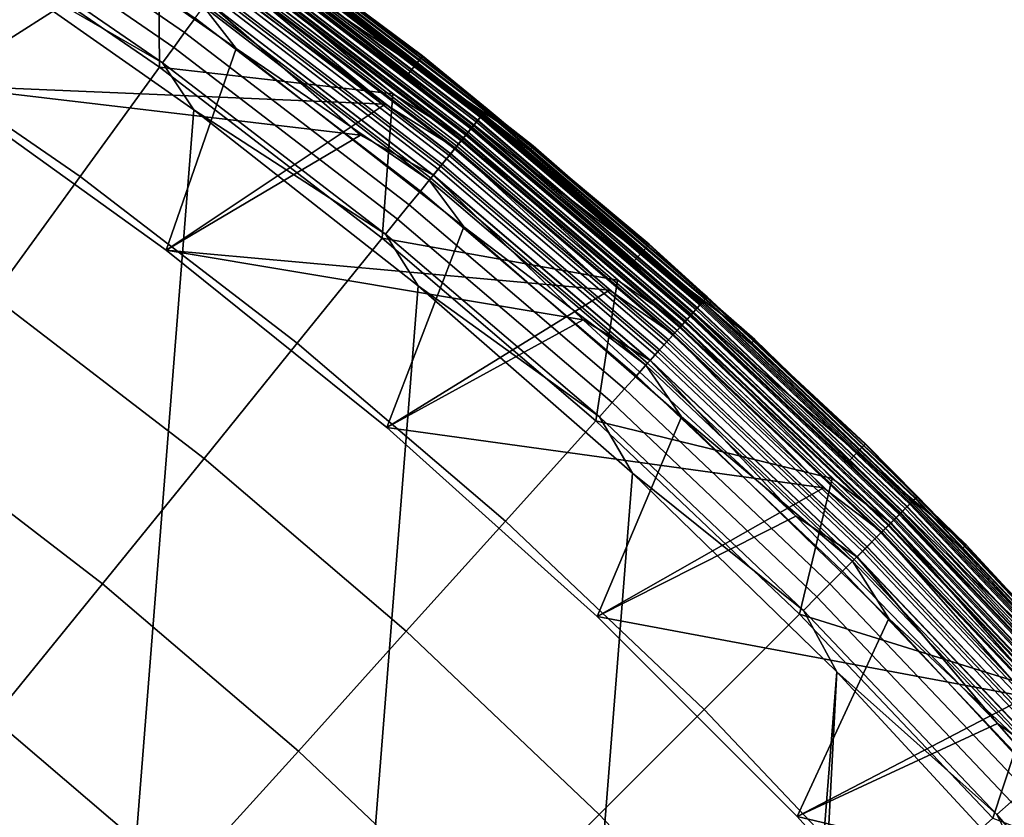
# Model space of a CAD drawing. Header units: metres. Extents: x -167 to 28, y -50 to 27.
# Tile 329 of 331: x 15 to 20, y 18 to 22. Entities that reach past the tile are written whole.
import ezdxf

# ---------------------------------------------------------------- set-up
doc = ezdxf.new("R2010")
doc.units = ezdxf.units.M
doc.layers.add('solid_12_065_011_XXX', color=7, linetype='CONTINUOUS')

msp = doc.modelspace()

# ---------------------------------------------------------------- linework, layer by layer
at = {"layer": 'solid_12_065_011_XXX'}
for points in [[(17.531687, 21.184193, 24), (16.31941, 22.006746, 0.996509), (15.125033, 22.84411, 0.996509), (16.379061, 22.087473, 24)], [(14.688118, 22.617718, 0.291271), (15.851708, 21.818005, 0.291271), (15.799999, 21.746834, 0.25177), (14.640204, 22.543938, 0.25177)], [(14.640204, 22.543938, 0.25177), (15.799999, 21.746834, 0.25177), (15.745872, 21.672335, 0.223141), (14.590051, 22.466709, 0.223141)], [(14.590051, 22.466709, 0.223141), (15.745872, 21.672335, 0.223141), (15.690114, 21.595589, 0.205801), (14.538385, 22.38715, 0.205801)], [(16.056915, 21.666533, 24.5), (14.880541, 22.490723, 24.5), (14.567124, 21.484945, 24.5), (15.708965, 20.664762, 24.5)], [(15.893111, 21.87499, 24.494911), (14.880541, 22.490723, 24.5), (16.056915, 21.666533, 24.5)], [(16.980307, 21.628082, 111.80262), (15.805146, 22.501158, 111.80262), (15.734591, 22.400763, 125.863533), (16.90451, 21.531582, 125.863533)], [(16.160589, 22.243143, 111.755402), (15.805146, 22.501158, 111.80262), (16.980307, 21.628082, 111.80262)], [(16.981926, 21.630167, 25.5), (15.806654, 22.503326, 25.5), (15.806654, 22.503326, 110.5), (16.981926, 21.630167, 110.5)], [(16.161156, 22.243923, 110.570518), (16.981926, 21.630167, 110.5), (15.806654, 22.503326, 110.5)], [(16.161102, 22.243851, 25.428843), (15.806654, 22.503326, 25.5), (16.981926, 21.630167, 25.5)], [(14.158563, 21.802275, 129.094391), (15.280202, 21.031393, 129.094391), (15.674338, 21.573875, 127.764793), (14.523767, 22.364641, 127.764793)], [(14.523767, 22.364641, 127.764793), (15.674338, 21.573875, 127.764793), (15.669181, 22.307642, 126.423683)], [(14.538385, 22.38715, 0.205801), (15.690114, 21.595589, 0.205801), (14.686287, 22.175152, 0.2)], [(16.085651, 22.139999, 126.006737), (16.90451, 21.531582, 125.863533), (15.734591, 22.400763, 125.863533)], [(16.052034, 22.093731, 126.288391), (15.669181, 22.307642, 126.423683), (15.674338, 21.573875, 127.764793), (16.834238, 21.442074, 126.423683)], [(13.382609, 22.242073, 111), (14.567173, 21.484909, 111), (15.520396, 22.093376, 111)], [(14.567173, 21.484909, 25), (13.382609, 22.242073, 25), (15.520396, 22.093376, 25)], [(15.634249, 22.254601, 111.5), (16.796665, 21.390862, 111.5), (14.567137, 21.484938, 111.5), (13.382637, 22.242056, 111.5)], [(16.013731, 22.041008, 111.503677), (16.796665, 21.390862, 111.5), (15.634249, 22.254601, 111.5)], [(17.269125, 21.325594, 111.624825), (16.129364, 22.200165, 111.624825), (16.143791, 22.220022, 111.665352), (17.284573, 21.344669, 111.665352)], [(17.282913, 21.342619, 24.07052), (16.142241, 22.217888, 24.07052), (16.133368, 22.205677, 24.140318), (17.273413, 21.330889, 24.140318)], [(16.152178, 22.231565, 25.359066), (17.293552, 21.355759, 25.359066), (17.277838, 21.336353, 25.292162), (16.137501, 22.211365, 25.292162)], [(17.293665, 21.355898, 110.64032), (16.152285, 22.231712, 110.64032), (16.137657, 22.21158, 110.707253), (17.278006, 21.336561, 110.707253)], [(17.282913, 21.342619, 24.07052), (16.361183, 22.063383, 24), (16.142241, 22.217888, 24.07052)], [(17.284573, 21.344669, 111.665352), (16.143791, 22.220022, 111.665352), (16.154285, 22.234468, 111.709244), (17.295809, 21.358545, 111.709244)], [(16.161102, 22.243851, 25.428843), (17.303108, 21.367559, 25.428843), (17.293552, 21.355759, 25.359066), (16.152178, 22.231565, 25.359066)], [(17.303165, 21.36763, 110.570518), (16.161156, 22.243923, 110.570518), (16.152285, 22.231712, 110.64032), (17.293665, 21.355898, 110.64032)], [(17.295809, 21.358545, 111.709244), (16.154285, 22.234468, 111.709244), (16.160589, 22.243143, 111.755402), (17.302557, 21.366879, 111.755402)], [(17.302557, 21.366879, 111.755402), (16.160589, 22.243143, 111.755402), (16.980307, 21.628082, 111.80262)], [(16.161102, 22.243851, 25.428843), (16.981926, 21.630167, 25.5), (17.303108, 21.367559, 25.428843)], [(17.303165, 21.36763, 110.570518), (16.981926, 21.630167, 110.5), (16.161156, 22.243923, 110.570518)], [(15.845693, 21.362082, 0.2), (12.287968, -23.588774, 0.2), (11.015003, -24.209381, 0.2), (14.686287, 22.175152, 0.2)], [(15.690114, 21.595589, 0.205801), (15.845693, 21.362082, 0.2), (14.686287, 22.175152, 0.2)], [(17.227243, 21.273874, 111.55777), (16.090246, 22.146324, 111.55777), (16.111366, 22.175392, 111.588661), (17.249857, 21.301798, 111.588661)], [(16.117373, 22.183659, 25.2295), (17.256287, 21.30974, 25.2295), (17.229338, 21.276459, 25.172354), (16.092201, 22.149015, 25.172354)], [(17.256506, 21.310009, 110.769958), (16.117577, 22.183941, 110.769958), (16.092449, 22.149355, 110.827164), (17.229603, 21.276787, 110.827164)], [(17.257753, 21.31155, 24.207253), (16.118742, 22.185545, 24.207253), (16.09866, 22.157906, 24.26996), (17.236252, 21.285, 24.26996)], [(17.249857, 21.301798, 111.588661), (16.111366, 22.175392, 111.588661), (16.129364, 22.200165, 111.624825), (17.269125, 21.325594, 111.624825)], [(16.137501, 22.211365, 25.292162), (17.277838, 21.336353, 25.292162), (17.256287, 21.30974, 25.2295), (16.117373, 22.183659, 25.2295)], [(17.278006, 21.336561, 110.707253), (16.137657, 22.21158, 110.707253), (16.117577, 22.183941, 110.769958), (17.256506, 21.310009, 110.769958)], [(17.273413, 21.330889, 24.140318), (16.133368, 22.205677, 24.140318), (16.118742, 22.185545, 24.207253), (17.257753, 21.31155, 24.207253)], [(17.209349, 21.251776, 24.32716), (16.073532, 22.12332, 24.32716), (16.043871, 22.082495, 24.377687), (17.177593, 21.212561, 24.377687)], [(16.072882, 22.122425, 0.714617), (17.208652, 21.250917, 0.714617), (17.183626, 21.220011, 0.626765), (16.049507, 22.090252, 0.626765)], [(17.208584, 21.25083, 126.148933), (16.072817, 22.122334, 126.148933), (16.052034, 22.093731, 126.288391), (17.186333, 21.223352, 126.288391)], [(16.092201, 22.149015, 25.172354), (17.229338, 21.276459, 25.172354), (17.197538, 21.237192, 25.121891), (16.062502, 22.108137, 25.121891)], [(17.229603, 21.276787, 110.827164), (16.092449, 22.149355, 110.827164), (16.062788, 22.10853, 110.877686), (17.197845, 21.23757, 110.877686)], [(17.201853, 21.242519, 111.532928), (16.06653, 22.113682, 111.532928), (16.090246, 22.146324, 111.55777), (17.227243, 21.273874, 111.55777)], [(17.222324, 21.267799, 126.006737), (16.085651, 22.139999, 126.006737), (16.072817, 22.122334, 126.148933), (17.208584, 21.25083, 126.148933)], [(16.089874, 22.145811, 0.806616), (17.226845, 21.273382, 0.806616), (17.208652, 21.250917, 0.714617), (16.072882, 22.122425, 0.714617)], [(17.236252, 21.285, 24.26996), (16.09866, 22.157906, 24.26996), (16.073532, 22.12332, 24.32716), (17.209349, 21.251776, 24.32716)], [(17.222324, 21.267799, 126.006737), (16.90451, 21.531582, 125.863533), (16.085651, 22.139999, 126.006737)], [(16.100235, 22.160074, 0.901425), (17.23794, 21.287083, 0.901425), (17.226845, 21.273382, 0.806616), (16.089874, 22.145811, 0.806616)], [(16.100235, 22.160074, 0.901425), (16.31941, 22.006746, 0.996509), (17.23794, 21.287083, 0.901425)], [(15.912027, 21.901026, 110.994911), (15.520396, 22.093376, 111), (14.567173, 21.484909, 111), (16.674334, 21.235975, 111)], [(15.911654, 21.900513, 25.004999), (16.674334, 21.235975, 25), (14.567173, 21.484909, 25), (15.520396, 22.093376, 25)], [(17.177593, 21.212561, 24.377687), (16.043871, 22.082495, 24.377687), (16.010283, 22.036263, 24.420511), (17.14163, 21.16815, 24.420511)], [(17.145321, 21.172709, 111.503677), (16.013731, 22.041008, 111.503677), (16.040812, 22.078283, 111.51474), (17.174316, 21.208513, 111.51474)], [(16.049507, 22.090252, 0.626765), (17.183626, 21.220011, 0.626765), (17.152128, 21.181116, 0.544336), (16.020088, 22.049761, 0.544336)], [(16.062502, 22.108137, 25.121891), (17.197538, 21.237192, 25.121891), (17.161541, 21.192739, 25.079142), (16.028881, 22.061861, 25.079142)], [(17.197845, 21.23757, 110.877686), (16.062788, 22.10853, 110.877686), (16.029198, 22.062298, 110.920509), (17.161882, 21.193159, 110.920509)], [(17.174316, 21.208513, 111.51474), (16.040812, 22.078283, 111.51474), (16.06653, 22.113682, 111.532928), (17.201853, 21.242519, 111.532928)], [(17.186333, 21.223352, 126.288391), (16.052034, 22.093731, 126.288391), (16.834238, 21.442074, 126.423683)], [(16.361183, 22.063383, 24), (17.512352, 21.161251, 24), (17.531687, 21.184193, 24), (16.379061, 22.087473, 24)], [(17.14163, 21.16815, 24.420511), (16.010283, 22.036263, 24.420511), (15.97345, 21.985567, 24.454756), (17.102194, 21.119452, 24.454756)], [(16.020088, 22.049761, 0.544336), (17.152128, 21.181116, 0.544336), (17.114618, 21.134794, 0.468529), (15.985054, 22.001539, 0.468529)], [(16.028881, 22.061861, 25.079142), (17.161541, 21.192739, 25.079142), (17.12208, 21.144007, 25.044977), (15.992022, 22.011129, 25.044977)], [(17.161882, 21.193159, 110.920509), (16.029198, 22.062298, 110.920509), (15.992366, 22.011602, 110.954758), (17.122446, 21.144461, 110.954758)], [(17.145321, 21.172709, 111.503677), (16.796665, 21.390862, 111.5), (16.013731, 22.041008, 111.503677)], [(17.282913, 21.342619, 24.07052), (17.512352, 21.161251, 24), (16.361183, 22.063383, 24)], [(17.102194, 21.119452, 24.454756), (15.97345, 21.985567, 24.454756), (15.934125, 21.931442, 24.479727), (17.060091, 21.067457, 24.479727)], [(15.985054, 22.001539, 0.468529), (17.114618, 21.134794, 0.468529), (17.071642, 21.08172, 0.400443), (15.944913, 21.946289, 0.400443)], [(15.992022, 22.011129, 25.044977), (17.12208, 21.144007, 25.044977), (17.079956, 21.09199, 25.020092), (15.952679, 21.956978, 25.020092)], [(17.122446, 21.144461, 110.954758), (15.992366, 22.011602, 110.954758), (15.953041, 21.957478, 110.979729), (17.080343, 21.092468, 110.979729)], [(18.634109, 20.221277, 24), (17.467533, 21.106998, 0.996509), (16.31941, 22.006746, 0.996509), (17.531687, 21.184193, 24)], [(17.23794, 21.287083, 0.901425), (16.31941, 22.006746, 0.996509), (17.467533, 21.106998, 0.996509)], [(17.060091, 21.067457, 24.479727), (15.934125, 21.931442, 24.479727), (15.893111, 21.87499, 24.494911), (17.016178, 21.013231, 24.494911)], [(15.944913, 21.946289, 0.400443), (17.071642, 21.08172, 0.400443), (17.023819, 21.022667, 0.34107), (15.900248, 21.884813, 0.34107)], [(15.952679, 21.956978, 25.020092), (17.079956, 21.09199, 25.020092), (17.036032, 21.037746, 25.004999), (15.911654, 21.900513, 25.004999)], [(17.080343, 21.092468, 110.979729), (15.953041, 21.957478, 110.979729), (15.912027, 21.901026, 110.994911), (17.036432, 21.03824, 110.994911)], [(15.900248, 21.884813, 0.34107), (17.023819, 21.022667, 0.34107), (16.971849, 20.95849, 0.291271), (15.851708, 21.818005, 0.291271)], [(17.016178, 21.013231, 24.494911), (15.893111, 21.87499, 24.494911), (16.056915, 21.666533, 24.5)], [(15.911654, 21.900513, 25.004999), (17.036032, 21.037746, 25.004999), (16.674334, 21.235975, 25)], [(17.036432, 21.03824, 110.994911), (15.912027, 21.901026, 110.994911), (16.674334, 21.235975, 111)], [(13.75728, 21.184353, 130.388458), (14.84713, 20.43532, 130.388458), (15.280202, 21.031393, 129.094391), (14.158563, 21.802275, 129.094391)], [(15.851708, 21.818005, 0.291271), (16.971849, 20.95849, 0.291271), (16.916487, 20.890121, 0.25177), (15.799999, 21.746834, 0.25177)], [(15.799999, 21.746834, 0.25177), (16.916487, 20.890121, 0.25177), (16.858536, 20.818558, 0.223141), (15.745872, 21.672335, 0.223141)], [(15.745872, 21.672335, 0.223141), (16.858536, 20.818558, 0.223141), (16.798838, 20.744837, 0.205801), (15.690114, 21.595589, 0.205801)], [(17.187574, 20.781013, 24.5), (16.056915, 21.666533, 24.5), (15.708965, 20.664762, 24.5), (16.804705, 19.783981, 24.5)], [(17.016178, 21.013231, 24.494911), (16.056915, 21.666533, 24.5), (17.187574, 20.781013, 24.5)], [(15.690114, 21.595589, 0.205801), (16.798838, 20.744837, 0.205801), (15.845693, 21.362082, 0.2)], [(18.107334, 20.693699, 111.80262), (16.980307, 21.628082, 111.80262), (16.90451, 21.531582, 125.863533), (18.026514, 20.601366, 125.863533)], [(17.302557, 21.366879, 111.755402), (16.980307, 21.628082, 111.80262), (18.107334, 20.693699, 111.80262)], [(18.109062, 20.695696, 25.5), (16.981926, 21.630167, 25.5), (16.981926, 21.630167, 110.5), (18.109062, 20.695696, 110.5)], [(17.303165, 21.36763, 110.570518), (18.109062, 20.695696, 110.5), (16.981926, 21.630167, 110.5)], [(17.303108, 21.367559, 25.428843), (16.981926, 21.630167, 25.5), (18.109062, 20.695696, 25.5)], [(15.280202, 21.031393, 129.094391), (16.359959, 20.202866, 129.094391), (16.781946, 20.723978, 127.764793), (15.674338, 21.573875, 127.764793)], [(15.674338, 21.573875, 127.764793), (16.781946, 20.723978, 127.764793), (16.834238, 21.442074, 126.423683)], [(15.708965, 20.664762, 24.5), (14.567124, 21.484945, 24.5), (14.567173, 21.484909, 25), (15.708934, 20.664787, 25)], [(14.567137, 21.484938, 111.5), (15.70893, 20.664789, 111.5), (15.708934, 20.664787, 111), (14.567173, 21.484909, 111)], [(16.796665, 21.390862, 111.5), (15.70893, 20.664789, 111.5), (14.567137, 21.484938, 111.5)], [(14.567173, 21.484909, 111), (15.708934, 20.664787, 111), (16.674334, 21.235975, 111)], [(15.708934, 20.664787, 25), (14.567173, 21.484909, 25), (16.674334, 21.235975, 25)], [(17.222324, 21.267799, 126.006737), (18.026514, 20.601366, 125.863533), (16.90451, 21.531582, 125.863533)], [(17.186333, 21.223352, 126.288391), (16.834238, 21.442074, 126.423683), (16.781946, 20.723978, 127.764793), (17.951578, 20.515726, 126.423683)], [(17.145321, 21.172709, 111.503677), (17.911484, 20.466452, 111.5), (15.70893, 20.664789, 111.5), (16.796665, 21.390862, 111.5)], [(16.960054, 20.48856, 0.2), (13.526011, -22.901344, 0.2), (12.287968, -23.588774, 0.2), (15.845693, 21.362082, 0.2)], [(16.798838, 20.744837, 0.205801), (16.960054, 20.48856, 0.2), (15.845693, 21.362082, 0.2)], [(18.361555, 20.392572, 111.624825), (17.269125, 21.325594, 111.624825), (17.284573, 21.344669, 111.665352), (18.377977, 20.410812, 111.665352)], [(18.376213, 20.408854, 24.07052), (17.282913, 21.342619, 24.07052), (17.273413, 21.330889, 24.140318), (18.366114, 20.397635, 24.140318)], [(17.293552, 21.355759, 25.359066), (18.387526, 20.421417, 25.359066), (18.370817, 20.402861, 25.292162), (17.277838, 21.336353, 25.292162)], [(18.387648, 20.421551, 110.64032), (17.293665, 21.355898, 110.64032), (17.278006, 21.336561, 110.707253), (18.370996, 20.403059, 110.707253)], [(18.376213, 20.408854, 24.07052), (17.512352, 21.161251, 24), (17.282913, 21.342619, 24.07052)], [(18.377977, 20.410812, 111.665352), (17.284573, 21.344669, 111.665352), (17.295809, 21.358545, 111.709244), (18.389927, 20.424082, 111.709244)], [(17.303108, 21.367559, 25.428843), (18.397686, 20.432701, 25.428843), (18.387526, 20.421417, 25.359066), (17.293552, 21.355759, 25.359066)], [(18.397747, 20.432768, 110.570518), (17.303165, 21.36763, 110.570518), (17.293665, 21.355898, 110.64032), (18.387648, 20.421551, 110.64032)], [(18.389927, 20.424082, 111.709244), (17.295809, 21.358545, 111.709244), (17.302557, 21.366879, 111.755402), (18.3971, 20.432051, 111.755402)], [(18.3971, 20.432051, 111.755402), (17.302557, 21.366879, 111.755402), (18.107334, 20.693699, 111.80262)], [(17.303108, 21.367559, 25.428843), (18.109062, 20.695696, 25.5), (18.397686, 20.432701, 25.428843)], [(18.397747, 20.432768, 110.570518), (18.109062, 20.695696, 110.5), (17.303165, 21.36763, 110.570518)], [(18.317022, 20.343115, 111.55777), (17.227243, 21.273874, 111.55777), (17.249857, 21.301798, 111.588661), (18.341066, 20.369818, 111.588661)], [(17.256287, 21.30974, 25.2295), (18.347902, 20.377411, 25.2295), (18.319248, 20.345587, 25.172354), (17.229338, 21.276459, 25.172354)], [(18.348135, 20.377668, 110.769958), (17.256506, 21.310009, 110.769958), (17.229603, 21.276787, 110.827164), (18.31953, 20.3459, 110.827164)], [(18.349463, 20.379143, 24.207253), (17.257753, 21.31155, 24.207253), (17.236252, 21.285, 24.26996), (18.326601, 20.353754, 24.26996)], [(18.341066, 20.369818, 111.588661), (17.249857, 21.301798, 111.588661), (17.269125, 21.325594, 111.624825), (18.361555, 20.392572, 111.624825)], [(17.277838, 21.336353, 25.292162), (18.370817, 20.402861, 25.292162), (18.347902, 20.377411, 25.2295), (17.256287, 21.30974, 25.2295)], [(18.370996, 20.403059, 110.707253), (17.278006, 21.336561, 110.707253), (17.256506, 21.310009, 110.769958), (18.348135, 20.377668, 110.769958)], [(18.366114, 20.397635, 24.140318), (17.273413, 21.330889, 24.140318), (17.257753, 21.31155, 24.207253), (18.349463, 20.379143, 24.207253)], [(18.260746, 20.280615, 111.51474), (17.174316, 21.208513, 111.51474), (17.201853, 21.242519, 111.532928), (18.290026, 20.313131, 111.532928)], [(18.297997, 20.321983, 24.32716), (17.209349, 21.251776, 24.32716), (17.177593, 21.212561, 24.377687), (18.264231, 20.284483, 24.377687)], [(17.208652, 21.250917, 0.714617), (18.297256, 20.321161, 0.714617), (18.270647, 20.291609, 0.626765), (17.183626, 21.220011, 0.626765)], [(18.297182, 20.321079, 126.148933), (17.208584, 21.25083, 126.148933), (17.186333, 21.223352, 126.288391), (18.273523, 20.294804, 126.288391)], [(17.229338, 21.276459, 25.172354), (18.319248, 20.345587, 25.172354), (18.285439, 20.308039, 25.121891), (17.197538, 21.237192, 25.121891)], [(18.31953, 20.3459, 110.827164), (17.229603, 21.276787, 110.827164), (17.197845, 21.23757, 110.877686), (18.285765, 20.308399, 110.877686)], [(18.290026, 20.313131, 111.532928), (17.201853, 21.242519, 111.532928), (17.227243, 21.273874, 111.55777), (18.317022, 20.343115, 111.55777)], [(18.311792, 20.337305, 126.006737), (17.222324, 21.267799, 126.006737), (17.208584, 21.25083, 126.148933), (18.297182, 20.321079, 126.148933)], [(17.226845, 21.273382, 0.806616), (18.316599, 20.342646, 0.806616), (18.297256, 20.321161, 0.714617), (17.208652, 21.250917, 0.714617)], [(18.326601, 20.353754, 24.26996), (17.236252, 21.285, 24.26996), (17.209349, 21.251776, 24.32716), (18.297997, 20.321983, 24.32716)], [(18.311792, 20.337305, 126.006737), (18.026514, 20.601366, 125.863533), (17.222324, 21.267799, 126.006737)], [(17.23794, 21.287083, 0.901425), (18.328396, 20.355745, 0.901425), (18.316599, 20.342646, 0.806616), (17.226845, 21.273382, 0.806616)], [(17.23794, 21.287083, 0.901425), (17.467533, 21.106998, 0.996509), (18.328396, 20.355745, 0.901425)], [(17.036432, 21.03824, 110.994911), (16.674334, 21.235975, 111), (15.708934, 20.664787, 111), (17.780979, 20.318384, 111)], [(17.036032, 21.037746, 25.004999), (17.780979, 20.318384, 25), (15.708934, 20.664787, 25), (16.674334, 21.235975, 25)], [(17.161541, 21.192739, 25.079142), (18.247166, 20.26553, 25.079142), (18.205206, 20.218929, 25.044977), (17.12208, 21.144007, 25.044977)], [(18.247526, 20.265932, 110.920509), (17.161882, 21.193159, 110.920509), (17.122446, 21.144461, 110.954758), (18.205597, 20.219364, 110.954758)], [(18.264231, 20.284483, 24.377687), (17.177593, 21.212561, 24.377687), (17.14163, 21.16815, 24.420511), (18.225992, 20.242016, 24.420511)], [(18.229918, 20.246376, 111.503677), (17.145321, 21.172709, 111.503677), (17.174316, 21.208513, 111.51474), (18.260746, 20.280615, 111.51474)], [(17.183626, 21.220011, 0.626765), (18.270647, 20.291609, 0.626765), (18.237156, 20.254414, 0.544336), (17.152128, 21.181116, 0.544336)], [(17.197538, 21.237192, 25.121891), (18.285439, 20.308039, 25.121891), (18.247166, 20.26553, 25.079142), (17.161541, 21.192739, 25.079142)], [(18.285765, 20.308399, 110.877686), (17.197845, 21.23757, 110.877686), (17.161882, 21.193159, 110.920509), (18.247526, 20.265932, 110.920509)], [(18.273523, 20.294804, 126.288391), (17.186333, 21.223352, 126.288391), (17.951578, 20.515726, 126.423683)], [(17.12208, 21.144007, 25.044977), (18.205206, 20.218929, 25.044977), (18.160418, 20.169188, 25.020092), (17.079956, 21.09199, 25.020092)], [(18.205597, 20.219364, 110.954758), (17.122446, 21.144461, 110.954758), (17.080343, 21.092468, 110.979729), (18.16083, 20.169645, 110.979729)], [(18.225992, 20.242016, 24.420511), (17.14163, 21.16815, 24.420511), (17.102194, 21.119452, 24.454756), (18.184063, 20.195448, 24.454756)], [(17.152128, 21.181116, 0.544336), (18.237156, 20.254414, 0.544336), (18.197273, 20.210119, 0.468529), (17.114618, 21.134794, 0.468529)], [(18.229918, 20.246376, 111.503677), (17.911484, 20.466452, 111.5), (17.145321, 21.172709, 111.503677)], [(17.512352, 21.161251, 24), (18.613972, 20.199041, 24), (18.634109, 20.221277, 24), (17.531687, 21.184193, 24)], [(18.376213, 20.408854, 24.07052), (18.613972, 20.199041, 24), (17.512352, 21.161251, 24)], [(17.079956, 21.09199, 25.020092), (18.160418, 20.169188, 25.020092), (18.113714, 20.117317, 25.004999), (17.036032, 21.037746, 25.004999)], [(18.16083, 20.169645, 110.979729), (17.080343, 21.092468, 110.979729), (17.036432, 21.03824, 110.994911), (18.11414, 20.11779, 110.994911)], [(18.184063, 20.195448, 24.454756), (17.102194, 21.119452, 24.454756), (17.060091, 21.067457, 24.479727), (18.139296, 20.145729, 24.479727)], [(17.114618, 21.134794, 0.468529), (18.197273, 20.210119, 0.468529), (18.151577, 20.159369, 0.400443), (17.071642, 21.08172, 0.400443)], [(19.683929, 19.20085, 24), (18.566143, 20.147417, 0.996509), (17.467533, 21.106998, 0.996509), (18.634109, 20.221277, 24)], [(18.328396, 20.355745, 0.901425), (17.467533, 21.106998, 0.996509), (18.566143, 20.147417, 0.996509)], [(18.139296, 20.145729, 24.479727), (17.060091, 21.067457, 24.479727), (17.016178, 21.013231, 24.494911), (18.092606, 20.093874, 24.494911)], [(17.071642, 21.08172, 0.400443), (18.151577, 20.159369, 0.400443), (18.100731, 20.102898, 0.34107), (17.023819, 21.022667, 0.34107)], [(14.84713, 20.43532, 130.388458), (15.896284, 19.630276, 130.388458), (16.359959, 20.202866, 129.094391), (15.280202, 21.031393, 129.094391)], [(17.023819, 21.022667, 0.34107), (18.100731, 20.102898, 0.34107), (18.045473, 20.041529, 0.291271), (16.971849, 20.95849, 0.291271)], [(18.092606, 20.093874, 24.494911), (17.016178, 21.013231, 24.494911), (17.187574, 20.781013, 24.5)], [(17.036032, 21.037746, 25.004999), (18.113714, 20.117317, 25.004999), (17.780979, 20.318384, 25)], [(18.11414, 20.11779, 110.994911), (17.036432, 21.03824, 110.994911), (17.780979, 20.318384, 111)], [(16.971849, 20.95849, 0.291271), (18.045473, 20.041529, 0.291271), (17.986609, 19.976152, 0.25177), (16.916487, 20.890121, 0.25177)], [(16.916487, 20.890121, 0.25177), (17.986609, 19.976152, 0.25177), (17.924992, 19.907719, 0.223141), (16.858536, 20.818558, 0.223141)], [(16.858536, 20.818558, 0.223141), (17.924992, 19.907719, 0.223141), (17.861515, 19.837223, 0.205801), (16.798838, 20.744837, 0.205801)], [(18.269497, 19.836548, 24.5), (17.187574, 20.781013, 24.5), (16.804705, 19.783981, 24.5), (17.851101, 18.845219, 24.5)], [(18.092606, 20.093874, 24.494911), (17.187574, 20.781013, 24.5), (18.269497, 19.836548, 24.5)], [(16.359959, 20.202866, 129.094391), (17.394875, 19.318964, 129.094391), (17.843557, 19.817278, 127.764793), (16.781946, 20.723978, 127.764793)], [(16.781946, 20.723978, 127.764793), (17.843557, 19.817278, 127.764793), (17.951578, 20.515726, 126.423683)], [(16.798838, 20.744837, 0.205801), (17.861515, 19.837223, 0.205801), (16.960054, 20.48856, 0.2)], [(15.70893, 20.664789, 111.5), (16.804691, 19.783991, 111.5), (16.804676, 19.784006, 111), (15.708934, 20.664787, 111)], [(17.911484, 20.466452, 111.5), (16.804691, 19.783991, 111.5), (15.70893, 20.664789, 111.5)], [(15.708934, 20.664787, 111), (16.804676, 19.784006, 111), (17.780979, 20.318384, 111)], [(16.804676, 19.784006, 25), (15.708934, 20.664787, 25), (17.780979, 20.318384, 25)], [(16.804705, 19.783981, 24.5), (15.708965, 20.664762, 24.5), (15.708934, 20.664787, 25), (16.804676, 19.784006, 25)], [(19.183035, 19.700657, 111.80262), (18.107334, 20.693699, 111.80262), (18.026514, 20.601366, 125.863533), (19.097416, 19.612757, 125.863533)], [(18.3971, 20.432051, 111.755402), (18.107334, 20.693699, 111.80262), (19.183035, 19.700657, 111.80262)], [(19.184866, 19.70256, 25.5), (18.109062, 20.695696, 25.5), (18.109062, 20.695696, 110.5), (19.184866, 19.70256, 110.5)], [(18.397747, 20.432768, 110.570518), (19.184866, 19.70256, 110.5), (18.109062, 20.695696, 110.5)], [(18.397686, 20.432701, 25.428843), (18.109062, 20.695696, 25.5), (19.184866, 19.70256, 25.5)], [(18.311792, 20.337305, 126.006737), (19.097416, 19.612757, 125.863533), (18.026514, 20.601366, 125.863533)], [(18.273523, 20.294804, 126.288391), (17.951578, 20.515726, 126.423683), (17.843557, 19.817278, 127.764793), (19.018028, 19.531225, 126.423683)], [(18.026325, 19.556995, 0.2), (14.725575, -22.149086, 0.2), (13.526011, -22.901344, 0.2), (16.960054, 20.48856, 0.2)], [(18.229918, 20.246376, 111.503677), (18.975481, 19.484047, 111.5), (16.804691, 19.783991, 111.5), (17.911484, 20.466452, 111.5)], [(17.861515, 19.837223, 0.205801), (18.026325, 19.556995, 0.2), (16.960054, 20.48856, 0.2)], [(15.896284, 19.630276, 130.388458), (14.84713, 20.43532, 130.388458), (14.376226, 19.787178, 131.643692), (15.392105, 19.007666, 131.643692)], [(19.403656, 19.403656, 111.624825), (18.361555, 20.392572, 111.624825), (18.377977, 20.410812, 111.665352), (19.421011, 19.421011, 111.665352)], [(19.419146, 19.419146, 24.07052), (18.376213, 20.408854, 24.07052), (18.366114, 20.397635, 24.140318), (19.408472, 19.408472, 24.140318)], [(18.387526, 20.421417, 25.359066), (19.431101, 19.431101, 25.359066), (19.413445, 19.413445, 25.292162), (18.370817, 20.402861, 25.292162)], [(19.431229, 19.431229, 110.64032), (18.387648, 20.421551, 110.64032), (18.370996, 20.403059, 110.707253), (19.413633, 19.413633, 110.707253)], [(19.419146, 19.419146, 24.07052), (18.613972, 20.199041, 24), (18.376213, 20.408854, 24.07052)], [(19.421011, 19.421011, 111.665352), (18.377977, 20.410812, 111.665352), (18.389927, 20.424082, 111.709244), (19.433638, 19.433638, 111.709244)], [(18.397686, 20.432701, 25.428843), (19.441837, 19.441837, 25.428843), (19.431101, 19.431101, 25.359066), (18.387526, 20.421417, 25.359066)], [(19.441902, 19.441902, 110.570518), (18.397747, 20.432768, 110.570518), (18.387648, 20.421551, 110.64032), (19.431229, 19.431229, 110.64032)], [(19.433638, 19.433638, 111.709244), (18.389927, 20.424082, 111.709244), (18.3971, 20.432051, 111.755402), (19.441219, 19.441219, 111.755402)], [(19.441219, 19.441219, 111.755402), (18.3971, 20.432051, 111.755402), (19.183035, 19.700657, 111.80262)], [(18.397686, 20.432701, 25.428843), (19.184866, 19.70256, 25.5), (19.441837, 19.441837, 25.428843)], [(19.441902, 19.441902, 110.570518), (19.184866, 19.70256, 110.5), (18.397747, 20.432768, 110.570518)], [(19.356596, 19.356596, 111.55777), (18.317022, 20.343115, 111.55777), (18.341066, 20.369818, 111.588661), (19.382004, 19.382004, 111.588661)], [(18.347902, 20.377411, 25.2295), (19.389229, 19.389229, 25.2295), (19.358948, 19.358948, 25.172354), (18.319248, 20.345587, 25.172354)], [(19.389475, 19.389475, 110.769958), (18.348135, 20.377668, 110.769958), (18.31953, 20.3459, 110.827164), (19.359245, 19.359245, 110.827164)], [(19.390877, 19.390877, 24.207253), (18.349463, 20.379143, 24.207253), (18.326601, 20.353754, 24.26996), (19.366718, 19.366718, 24.26996)], [(19.382004, 19.382004, 111.588661), (18.341066, 20.369818, 111.588661), (18.361555, 20.392572, 111.624825), (19.403656, 19.403656, 111.624825)], [(18.370817, 20.402861, 25.292162), (19.413445, 19.413445, 25.292162), (19.389229, 19.389229, 25.2295), (18.347902, 20.377411, 25.2295)], [(19.413633, 19.413633, 110.707253), (18.370996, 20.403059, 110.707253), (18.348135, 20.377668, 110.769958), (19.389475, 19.389475, 110.769958)], [(19.408472, 19.408472, 24.140318), (18.366114, 20.397635, 24.140318), (18.349463, 20.379143, 24.207253), (19.390877, 19.390877, 24.207253)], [(17.851091, 18.845224, 111), (18.837267, 19.343143, 111), (17.780979, 20.318384, 111), (16.804676, 19.784006, 111)], [(17.851091, 18.845224, 25), (16.804676, 19.784006, 25), (17.780979, 20.318384, 25), (18.837267, 19.343143, 25)], [(18.11414, 20.11779, 110.994911), (17.780979, 20.318384, 111), (18.837267, 19.343143, 111)], [(18.113714, 20.117317, 25.004999), (18.837267, 19.343143, 25), (17.780979, 20.318384, 25)], [(19.297127, 19.297127, 111.51474), (18.260746, 20.280615, 111.51474), (18.290026, 20.313131, 111.532928), (19.328066, 19.328066, 111.532928)], [(19.336491, 19.336491, 24.32716), (18.297997, 20.321983, 24.32716), (18.264231, 20.284483, 24.377687), (19.300808, 19.300808, 24.377687)], [(18.297256, 20.321161, 0.714617), (19.335709, 19.335709, 0.714617), (19.307589, 19.307589, 0.626765), (18.270647, 20.291609, 0.626765)], [(19.335629, 19.335629, 126.148933), (18.297182, 20.321079, 126.148933), (18.273523, 20.294804, 126.288391), (19.310629, 19.310629, 126.288391)], [(18.319248, 20.345587, 25.172354), (19.358948, 19.358948, 25.172354), (19.323221, 19.323221, 25.121891), (18.285439, 20.308039, 25.121891)], [(19.359245, 19.359245, 110.827164), (18.31953, 20.3459, 110.827164), (18.285765, 20.308399, 110.877686), (19.323565, 19.323565, 110.877686)], [(19.328066, 19.328066, 111.532928), (18.290026, 20.313131, 111.532928), (18.317022, 20.343115, 111.55777), (19.356596, 19.356596, 111.55777)], [(19.351068, 19.351068, 126.006737), (18.311792, 20.337305, 126.006737), (18.297182, 20.321079, 126.148933), (19.335629, 19.335629, 126.148933)], [(18.316599, 20.342646, 0.806616), (19.35615, 19.35615, 0.806616), (19.335709, 19.335709, 0.714617), (18.297256, 20.321161, 0.714617)], [(19.366718, 19.366718, 24.26996), (18.326601, 20.353754, 24.26996), (18.297997, 20.321983, 24.32716), (19.336491, 19.336491, 24.32716)], [(19.351068, 19.351068, 126.006737), (19.097416, 19.612757, 125.863533), (18.311792, 20.337305, 126.006737)], [(18.328396, 20.355745, 0.901425), (19.368614, 19.368614, 0.901425), (19.35615, 19.35615, 0.806616), (18.316599, 20.342646, 0.806616)], [(18.328396, 20.355745, 0.901425), (18.566143, 20.147417, 0.996509), (19.368614, 19.368614, 0.901425)], [(18.247166, 20.26553, 25.079142), (19.282774, 19.282774, 25.079142), (19.238434, 19.238434, 25.044977), (18.205206, 20.218929, 25.044977)], [(19.283155, 19.283155, 110.920509), (18.247526, 20.265932, 110.920509), (18.205597, 20.219364, 110.954758), (19.238846, 19.238846, 110.954758)], [(19.300808, 19.300808, 24.377687), (18.264231, 20.284483, 24.377687), (18.225992, 20.242016, 24.420511), (19.260401, 19.260401, 24.420511)], [(19.264547, 19.264547, 111.503677), (18.229918, 20.246376, 111.503677), (18.260746, 20.280615, 111.51474), (19.297127, 19.297127, 111.51474)], [(18.270647, 20.291609, 0.626765), (19.307589, 19.307589, 0.626765), (19.272198, 19.272198, 0.544336), (18.237156, 20.254414, 0.544336)], [(18.285439, 20.308039, 25.121891), (19.323221, 19.323221, 25.121891), (19.282774, 19.282774, 25.079142), (18.247166, 20.26553, 25.079142)], [(19.323565, 19.323565, 110.877686), (18.285765, 20.308399, 110.877686), (18.247526, 20.265932, 110.920509), (19.283155, 19.283155, 110.920509)], [(19.310629, 19.310629, 126.288391), (18.273523, 20.294804, 126.288391), (19.018028, 19.531225, 126.423683)], [(18.205206, 20.218929, 25.044977), (19.238434, 19.238434, 25.044977), (19.191103, 19.191103, 25.020092), (18.160418, 20.169188, 25.020092)], [(19.238846, 19.238846, 110.954758), (18.205597, 20.219364, 110.954758), (18.16083, 20.169645, 110.979729), (19.19154, 19.19154, 110.979729)], [(19.260401, 19.260401, 24.420511), (18.225992, 20.242016, 24.420511), (18.184063, 20.195448, 24.454756), (19.216091, 19.216091, 24.454756)], [(18.237156, 20.254414, 0.544336), (19.272198, 19.272198, 0.544336), (19.230051, 19.230051, 0.468529), (18.197273, 20.210119, 0.468529)], [(19.264547, 19.264547, 111.503677), (18.975481, 19.484047, 111.5), (18.229918, 20.246376, 111.503677)], [(18.613972, 20.199041, 24), (19.662321, 19.180044, 24), (19.683929, 19.20085, 24), (18.634109, 20.221277, 24)], [(15.896284, 19.630276, 130.388458), (16.901869, 18.771425, 130.388458), (17.394875, 19.318964, 129.094391), (16.359959, 20.202866, 129.094391)], [(18.160418, 20.169188, 25.020092), (19.191103, 19.191103, 25.020092), (19.141748, 19.141748, 25.004999), (18.113714, 20.117317, 25.004999)], [(19.19154, 19.19154, 110.979729), (18.16083, 20.169645, 110.979729), (18.11414, 20.11779, 110.994911), (19.142199, 19.142199, 110.994911)], [(19.216091, 19.216091, 24.454756), (18.184063, 20.195448, 24.454756), (18.139296, 20.145729, 24.479727), (19.168783, 19.168783, 24.479727)], [(18.197273, 20.210119, 0.468529), (19.230051, 19.230051, 0.468529), (19.181761, 19.181761, 0.400443), (18.151577, 20.159369, 0.400443)], [(19.419146, 19.419146, 24.07052), (19.662321, 19.180044, 24), (18.613972, 20.199041, 24)], [(19.168783, 19.168783, 24.479727), (18.139296, 20.145729, 24.479727), (18.092606, 20.093874, 24.494911), (19.119444, 19.119444, 24.494911)], [(18.151577, 20.159369, 0.400443), (19.181761, 19.181761, 0.400443), (19.128029, 19.128029, 0.34107), (18.100731, 20.102898, 0.34107)], [(18.113714, 20.117317, 25.004999), (19.141748, 19.141748, 25.004999), (18.837267, 19.343143, 25)], [(19.142199, 19.142199, 110.994911), (18.11414, 20.11779, 110.994911), (18.837267, 19.343143, 111)], [(20.678148, 18.125786, 24), (19.612125, 19.130724, 0.996509), (18.566143, 20.147417, 0.996509), (19.683929, 19.20085, 24)], [(19.368614, 19.368614, 0.901425), (18.566143, 20.147417, 0.996509), (19.612125, 19.130724, 0.996509)], [(18.100731, 20.102898, 0.34107), (19.128029, 19.128029, 0.34107), (19.069635, 19.069635, 0.291271), (18.045473, 20.041529, 0.291271)], [(19.119444, 19.119444, 24.494911), (18.092606, 20.093874, 24.494911), (18.269497, 19.836548, 24.5)], [(18.045473, 20.041529, 0.291271), (19.069635, 19.069635, 0.291271), (19.007429, 19.007429, 0.25177), (17.986609, 19.976152, 0.25177)], [(17.986609, 19.976152, 0.25177), (19.007429, 19.007429, 0.25177), (18.942314, 18.942314, 0.223141), (17.924992, 19.907719, 0.223141)], [(17.924992, 19.907719, 0.223141), (18.942314, 18.942314, 0.223141), (18.875237, 18.875237, 0.205801), (17.861515, 19.837223, 0.205801)], [(19.299681, 18.835749, 24.5), (18.269497, 19.836548, 24.5), (17.851101, 18.845219, 24.5), (18.845184, 17.851133, 24.5)], [(17.861515, 19.837223, 0.205801), (18.875237, 18.875237, 0.205801), (18.026325, 19.556995, 0.2)], [(19.119444, 19.119444, 24.494911), (18.269497, 19.836548, 24.5), (19.299681, 18.835749, 24.5)], [(15.392105, 19.007666, 131.643692), (14.376226, 19.787178, 131.643692), (13.865906, 19.090639, 132.856903), (14.846179, 18.338671, 132.856903)], [(16.804691, 19.783991, 111.5), (17.851141, 18.845179, 111.5), (17.851091, 18.845224, 111), (16.804676, 19.784006, 111)], [(17.851101, 18.845219, 24.5), (16.804705, 19.783981, 24.5), (16.804676, 19.784006, 25), (17.851091, 18.845224, 25)], [(18.975481, 19.484047, 111.5), (17.851141, 18.845179, 111.5), (16.804691, 19.783991, 111.5)], [(17.394875, 19.318964, 129.094391), (18.382111, 18.382111, 129.094391), (18.856258, 18.856258, 127.764793), (17.843557, 19.817278, 127.764793)], [(17.843557, 19.817278, 127.764793), (18.856258, 18.856258, 127.764793), (19.018028, 19.531225, 126.423683)], [(20.204359, 18.651772, 111.80262), (19.183035, 19.700657, 111.80262), (19.097416, 19.612757, 125.863533), (20.114178, 18.56856, 125.863533)], [(19.441219, 19.441219, 111.755402), (19.183035, 19.700657, 111.80262), (20.204359, 18.651772, 111.80262)], [(20.206289, 18.653576, 25.5), (19.184866, 19.70256, 25.5), (19.184866, 19.70256, 110.5), (20.206289, 18.653576, 110.5)], [(19.441902, 19.441902, 110.570518), (20.206289, 18.653576, 110.5), (19.184866, 19.70256, 110.5)], [(19.441837, 19.441837, 25.428843), (19.184866, 19.70256, 25.5), (20.206289, 18.653576, 25.5)], [(16.901869, 18.771425, 130.388458), (15.896284, 19.630276, 130.388458), (15.392105, 19.007666, 131.643692), (16.365795, 18.176056, 131.643692)], [(19.351068, 19.351068, 126.006737), (20.114178, 18.56856, 125.863533), (19.097416, 19.612757, 125.863533)], [(19.041513, 18.570009, 0.2), (15.883376, -21.334078, 0.2), (14.725575, -22.149086, 0.2), (18.026325, 19.556995, 0.2)], [(18.875237, 18.875237, 0.205801), (19.041513, 18.570009, 0.2), (18.026325, 19.556995, 0.2)], [(19.310629, 19.310629, 126.288391), (19.018028, 19.531225, 126.423683), (18.856258, 18.856258, 127.764793), (20.030563, 18.491367, 126.423683)], [(19.264547, 19.264547, 111.503677), (19.985649, 18.44643, 111.5), (17.851141, 18.845179, 111.5), (18.975481, 19.484047, 111.5)], [(19.431101, 19.431101, 25.359066), (20.421417, 18.387526, 25.359066), (20.402861, 18.370817, 25.292162), (19.413445, 19.413445, 25.292162)], [(20.421551, 18.387648, 110.64032), (19.431229, 19.431229, 110.64032), (19.413633, 19.413633, 110.707253), (20.403059, 18.370996, 110.707253)], [(20.410812, 18.377977, 111.665352), (19.421011, 19.421011, 111.665352), (19.433638, 19.433638, 111.709244), (20.424082, 18.389927, 111.709244)], [(19.441837, 19.441837, 25.428843), (20.432701, 18.397686, 25.428843), (20.421417, 18.387526, 25.359066), (19.431101, 19.431101, 25.359066)], [(20.432768, 18.397747, 110.570518), (19.441902, 19.441902, 110.570518), (19.431229, 19.431229, 110.64032), (20.421551, 18.387648, 110.64032)], [(20.424082, 18.389927, 111.709244), (19.433638, 19.433638, 111.709244), (19.441219, 19.441219, 111.755402), (20.432051, 18.3971, 111.755402)], [(20.432051, 18.3971, 111.755402), (19.441219, 19.441219, 111.755402), (20.204359, 18.651772, 111.80262)], [(19.441837, 19.441837, 25.428843), (20.206289, 18.653576, 25.5), (20.432701, 18.397686, 25.428843)], [(20.432768, 18.397747, 110.570518), (20.206289, 18.653576, 110.5), (19.441902, 19.441902, 110.570518)], [(20.343115, 18.317022, 111.55777), (19.356596, 19.356596, 111.55777), (19.382004, 19.382004, 111.588661), (20.369818, 18.341066, 111.588661)], [(19.389229, 19.389229, 25.2295), (20.377411, 18.347902, 25.2295), (20.345587, 18.319248, 25.172354), (19.358948, 19.358948, 25.172354)], [(20.377668, 18.348135, 110.769958), (19.389475, 19.389475, 110.769958), (19.359245, 19.359245, 110.827164), (20.3459, 18.31953, 110.827164)], [(20.379143, 18.349463, 24.207253), (19.390877, 19.390877, 24.207253), (19.366718, 19.366718, 24.26996), (20.353754, 18.326601, 24.26996)], [(20.369818, 18.341066, 111.588661), (19.382004, 19.382004, 111.588661), (19.403656, 19.403656, 111.624825), (20.392572, 18.361555, 111.624825)], [(19.413445, 19.413445, 25.292162), (20.402861, 18.370817, 25.292162), (20.377411, 18.347902, 25.2295), (19.389229, 19.389229, 25.2295)], [(20.403059, 18.370996, 110.707253), (19.413633, 19.413633, 110.707253), (19.389475, 19.389475, 110.769958), (20.377668, 18.348135, 110.769958)], [(20.397635, 18.366114, 24.140318), (19.408472, 19.408472, 24.140318), (19.390877, 19.390877, 24.207253), (20.379143, 18.349463, 24.207253)], [(20.392572, 18.361555, 111.624825), (19.403656, 19.403656, 111.624825), (19.421011, 19.421011, 111.665352), (20.410812, 18.377977, 111.665352)], [(20.408854, 18.376213, 24.07052), (19.419146, 19.419146, 24.07052), (19.408472, 19.408472, 24.140318), (20.397635, 18.366114, 24.140318)], [(20.408854, 18.376213, 24.07052), (19.662321, 19.180044, 24), (19.419146, 19.419146, 24.07052)], [(18.845224, 17.851091, 111), (19.84016, 18.313055, 111), (18.837267, 19.343143, 111), (17.851091, 18.845224, 111)], [(18.845224, 17.851091, 25), (17.851091, 18.845224, 25), (18.837267, 19.343143, 25), (19.84016, 18.313055, 25)], [(19.142199, 19.142199, 110.994911), (18.837267, 19.343143, 111), (19.84016, 18.313055, 111)], [(19.141748, 19.141748, 25.004999), (19.84016, 18.313055, 25), (18.837267, 19.343143, 25)], [(20.321983, 18.297997, 24.32716), (19.336491, 19.336491, 24.32716), (19.300808, 19.300808, 24.377687), (20.284483, 18.264231, 24.377687)], [(19.335709, 19.335709, 0.714617), (20.321161, 18.297256, 0.714617), (20.291609, 18.270647, 0.626765), (19.307589, 19.307589, 0.626765)], [(20.321079, 18.297182, 126.148933), (19.335629, 19.335629, 126.148933), (19.310629, 19.310629, 126.288391), (20.294804, 18.273523, 126.288391)], [(19.358948, 19.358948, 25.172354), (20.345587, 18.319248, 25.172354), (20.308039, 18.285439, 25.121891), (19.323221, 19.323221, 25.121891)], [(20.3459, 18.31953, 110.827164), (19.359245, 19.359245, 110.827164), (19.323565, 19.323565, 110.877686), (20.308399, 18.285765, 110.877686)], [(20.313131, 18.290026, 111.532928), (19.328066, 19.328066, 111.532928), (19.356596, 19.356596, 111.55777), (20.343115, 18.317022, 111.55777)], [(20.337305, 18.311792, 126.006737), (19.351068, 19.351068, 126.006737), (19.335629, 19.335629, 126.148933), (20.321079, 18.297182, 126.148933)], [(19.35615, 19.35615, 0.806616), (20.342646, 18.316599, 0.806616), (20.321161, 18.297256, 0.714617), (19.335709, 19.335709, 0.714617)], [(20.353754, 18.326601, 24.26996), (19.366718, 19.366718, 24.26996), (19.336491, 19.336491, 24.32716), (20.321983, 18.297997, 24.32716)], [(20.337305, 18.311792, 126.006737), (20.114178, 18.56856, 125.863533), (19.351068, 19.351068, 126.006737)], [(19.368614, 19.368614, 0.901425), (20.355745, 18.328396, 0.901425), (20.342646, 18.316599, 0.806616), (19.35615, 19.35615, 0.806616)], [(19.368614, 19.368614, 0.901425), (19.612125, 19.130724, 0.996509), (20.355745, 18.328396, 0.901425)], [(16.901869, 18.771425, 130.388458), (17.861126, 17.861126, 130.388458), (18.382111, 18.382111, 129.094391), (17.394875, 19.318964, 129.094391)], [(19.282774, 19.282774, 25.079142), (20.26553, 18.247166, 25.079142), (20.218929, 18.205206, 25.044977), (19.238434, 19.238434, 25.044977)], [(20.265932, 18.247526, 110.920509), (19.283155, 19.283155, 110.920509), (19.238846, 19.238846, 110.954758), (20.219364, 18.205597, 110.954758)], [(20.284483, 18.264231, 24.377687), (19.300808, 19.300808, 24.377687), (19.260401, 19.260401, 24.420511), (20.242016, 18.225992, 24.420511)], [(20.246376, 18.229918, 111.503677), (19.264547, 19.264547, 111.503677), (19.297127, 19.297127, 111.51474), (20.280615, 18.260746, 111.51474)], [(19.307589, 19.307589, 0.626765), (20.291609, 18.270647, 0.626765), (20.254414, 18.237156, 0.544336), (19.272198, 19.272198, 0.544336)], [(19.323221, 19.323221, 25.121891), (20.308039, 18.285439, 25.121891), (20.26553, 18.247166, 25.079142), (19.282774, 19.282774, 25.079142)], [(20.308399, 18.285765, 110.877686), (19.323565, 19.323565, 110.877686), (19.283155, 19.283155, 110.920509), (20.265932, 18.247526, 110.920509)], [(20.280615, 18.260746, 111.51474), (19.297127, 19.297127, 111.51474), (19.328066, 19.328066, 111.532928), (20.313131, 18.290026, 111.532928)], [(20.294804, 18.273523, 126.288391), (19.310629, 19.310629, 126.288391), (20.030563, 18.491367, 126.423683)], [(19.238434, 19.238434, 25.044977), (20.218929, 18.205206, 25.044977), (20.169188, 18.160418, 25.020092), (19.191103, 19.191103, 25.020092)], [(20.219364, 18.205597, 110.954758), (19.238846, 19.238846, 110.954758), (19.19154, 19.19154, 110.979729), (20.169645, 18.16083, 110.979729)], [(20.242016, 18.225992, 24.420511), (19.260401, 19.260401, 24.420511), (19.216091, 19.216091, 24.454756), (20.195448, 18.184063, 24.454756)], [(19.272198, 19.272198, 0.544336), (20.254414, 18.237156, 0.544336), (20.210119, 18.197273, 0.468529), (19.230051, 19.230051, 0.468529)], [(20.246376, 18.229918, 111.503677), (19.985649, 18.44643, 111.5), (19.264547, 19.264547, 111.503677)], [(19.191103, 19.191103, 25.020092), (20.169188, 18.160418, 25.020092), (20.117317, 18.113714, 25.004999), (19.141748, 19.141748, 25.004999)], [(20.169645, 18.16083, 110.979729), (19.19154, 19.19154, 110.979729), (19.142199, 19.142199, 110.994911), (20.11779, 18.11414, 110.994911)], [(20.195448, 18.184063, 24.454756), (19.216091, 19.216091, 24.454756), (19.168783, 19.168783, 24.479727), (20.145729, 18.139296, 24.479727)], [(19.230051, 19.230051, 0.468529), (20.210119, 18.197273, 0.468529), (20.159369, 18.151577, 0.400443), (19.181761, 19.181761, 0.400443)], [(19.662321, 19.180044, 24), (20.655546, 18.106056, 24), (20.678148, 18.125786, 24), (19.683929, 19.20085, 24)], [(20.145729, 18.139296, 24.479727), (19.168783, 19.168783, 24.479727), (19.119444, 19.119444, 24.494911), (20.093874, 18.092606, 24.494911)], [(19.181761, 19.181761, 0.400443), (20.159369, 18.151577, 0.400443), (20.102898, 18.100731, 0.34107), (19.128029, 19.128029, 0.34107)], [(19.141748, 19.141748, 25.004999), (20.117317, 18.113714, 25.004999), (19.84016, 18.313055, 25)], [(20.11779, 18.11414, 110.994911), (19.142199, 19.142199, 110.994911), (19.84016, 18.313055, 111)], [(20.408854, 18.376213, 24.07052), (20.655546, 18.106056, 24), (19.662321, 19.180044, 24)], [(19.128029, 19.128029, 0.34107), (20.102898, 18.100731, 0.34107), (20.041529, 18.045473, 0.291271), (19.069635, 19.069635, 0.291271)], [(20.093874, 18.092606, 24.494911), (19.119444, 19.119444, 24.494911), (19.299681, 18.835749, 24.5)], [(21.613186, 17.000004, 24), (20.602514, 18.059803, 0.996509), (19.612125, 19.130724, 0.996509), (20.678148, 18.125786, 24)], [(20.355745, 18.328396, 0.901425), (19.612125, 19.130724, 0.996509), (20.602514, 18.059803, 0.996509)], [(19.069635, 19.069635, 0.291271), (20.041529, 18.045473, 0.291271), (19.976152, 17.986609, 0.25177), (19.007429, 19.007429, 0.25177)], [(16.365795, 18.176056, 131.643692), (15.392105, 19.007666, 131.643692), (14.846179, 18.338671, 132.856903), (15.785747, 17.536421, 132.856903)], [(19.007429, 19.007429, 0.25177), (19.976152, 17.986609, 0.25177), (19.907719, 17.924992, 0.223141), (18.942314, 18.942314, 0.223141)], [(18.942314, 18.942314, 0.223141), (19.907719, 17.924992, 0.223141), (19.837223, 17.861515, 0.205801), (18.875237, 18.875237, 0.205801)], [(17.851141, 18.845179, 111.5), (18.845179, 17.851141, 111.5), (18.845224, 17.851091, 111), (17.851091, 18.845224, 111)], [(18.845184, 17.851133, 24.5), (17.851101, 18.845219, 24.5), (17.851091, 18.845224, 25), (18.845224, 17.851091, 25)], [(19.985649, 18.44643, 111.5), (18.845179, 17.851141, 111.5), (17.851141, 18.845179, 111.5)], [(18.382111, 18.382111, 129.094391), (19.318964, 17.394875, 129.094391), (19.817278, 17.843557, 127.764793), (18.856258, 18.856258, 127.764793)], [(18.856258, 18.856258, 127.764793), (19.817278, 17.843557, 127.764793), (20.030563, 18.491367, 126.423683)], [(18.875237, 18.875237, 0.205801), (19.837223, 17.861515, 0.205801), (19.041513, 18.570009, 0.2)], [(20.275135, 17.781509, 24.5), (19.299681, 18.835749, 24.5), (18.845184, 17.851133, 24.5), (19.784014, 16.804665, 24.5)], [(20.093874, 18.092606, 24.494911), (19.299681, 18.835749, 24.5), (20.275135, 17.781509, 24.5)], [(17.861126, 17.861126, 130.388458), (16.901869, 18.771425, 130.388458), (16.365795, 18.176056, 131.643692), (17.294628, 17.294628, 131.643692)], [(19.041513, 18.570009, 0.2), (16.99617, -20.458609, 0.2), (15.883376, -21.334078, 0.2)], [(19.041513, 18.570009, 0.2), (20.00272, 17.530422, 0.2), (16.99617, -20.458609, 0.2)], [(19.837223, 17.861515, 0.205801), (20.00272, 17.530422, 0.2), (19.041513, 18.570009, 0.2)], [(20.294804, 18.273523, 126.288391), (20.030563, 18.491367, 126.423683), (19.817278, 17.843557, 127.764793), (20.98632, 17.399096, 126.423683)], [(20.246376, 18.229918, 111.503677), (20.939203, 17.356457, 111.5), (18.845179, 17.851141, 111.5), (19.985649, 18.44643, 111.5)], [(17.861126, 17.861126, 130.388458), (18.771425, 16.901869, 130.388458), (19.318964, 17.394875, 129.094391), (18.382111, 18.382111, 129.094391)], [(15.785747, 17.536421, 132.856903), (14.846179, 18.338671, 132.856903), (14.153067, 17.71089, 134.024979), (15.067041, 16.940165, 134.024979)], [(19.784006, 16.804676, 111), (20.786774, 17.231077, 111), (19.84016, 18.313055, 111), (18.845224, 17.851091, 111)], [(19.784006, 16.804676, 25), (18.845224, 17.851091, 25), (19.84016, 18.313055, 25), (20.786774, 17.231077, 25)], [(20.11779, 18.11414, 110.994911), (19.84016, 18.313055, 111), (20.786774, 17.231077, 111)], [(20.117317, 18.113714, 25.004999), (20.786774, 17.231077, 25), (19.84016, 18.313055, 25)], [(17.294628, 17.294628, 131.643692), (16.365795, 18.176056, 131.643692), (15.785747, 17.536421, 132.856903), (16.682034, 16.68609, 132.856903)], [(19.907719, 17.924992, 0.223141), (20.818558, 16.858536, 0.223141), (20.744837, 16.798838, 0.205801), (19.837223, 17.861515, 0.205801)], [(18.771425, 16.901869, 130.388458), (17.861126, 17.861126, 130.388458), (17.294628, 17.294628, 131.643692), (18.176056, 16.365795, 131.643692)], [(18.845179, 17.851141, 111.5), (19.783991, 16.804691, 111.5), (19.784006, 16.804676, 111), (18.845224, 17.851091, 111)], [(20.939203, 17.356457, 111.5), (19.783991, 16.804691, 111.5), (18.845179, 17.851141, 111.5)], [(19.784014, 16.804665, 24.5), (18.845184, 17.851133, 24.5), (18.845224, 17.851091, 25), (19.784006, 16.804676, 25)], [(19.837223, 17.861515, 0.205801), (20.744837, 16.798838, 0.205801), (20.00272, 17.530422, 0.2)]]:
    msp.add_3dface(points, dxfattribs=at)

doc.saveas('drawing.dxf')
